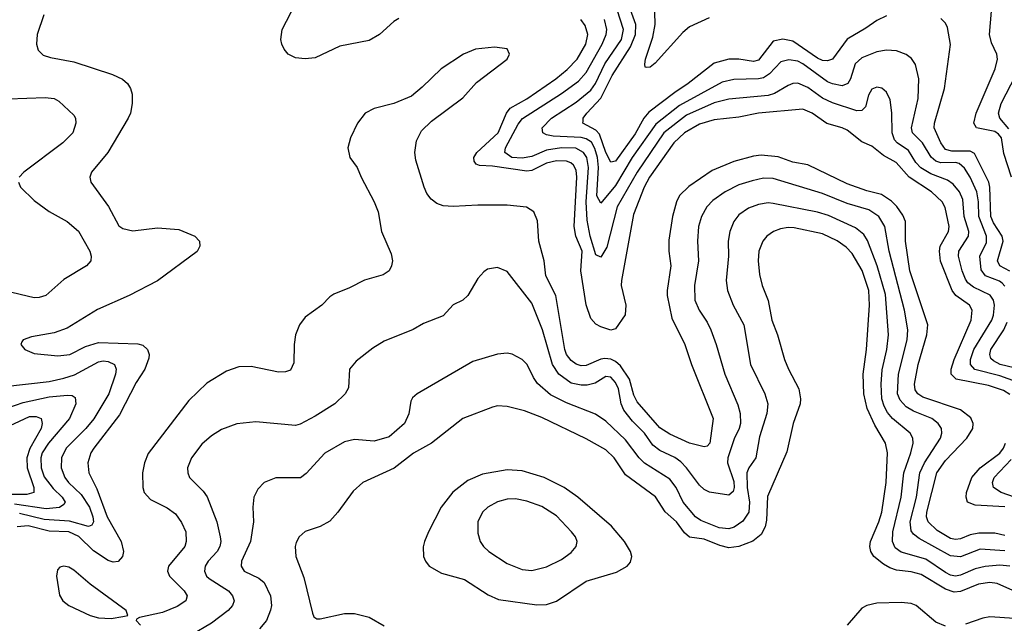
# Model space of a CAD drawing. Header units: inches. Extents: x 1308407 to 1441228, y 959628 to 1036311.
# Tile 302 of 656: x 1352671 to 1356668, y 1012078 to 1014530. Entities that reach past the tile are written whole.
import ezdxf

# ---------------------------------------------------------------- set-up
doc = ezdxf.new("R2010")
doc.units = ezdxf.units.IN
doc.header["$MEASUREMENT"] = 0
doc.layers.add('B3051', color=7, linetype='Continuous')

msp = doc.modelspace()

# ---------------------------------------------------------------- linework, layer by layer
at = {"layer": 'B3051', "color": 5}
for points, elevation in [([(1356697.5, 1013890), (1356665.8, 1013985.8), (1356656.2, 1014050), (1356645.1, 1014065.1), (1356630, 1014075.1), (1356555.4, 1014090), (1356543.8, 1014110), (1356554.4, 1014150), (1356630.9, 1014330), (1356640.6, 1014370), (1356637.5, 1014390), (1356615.5, 1014435.5), (1356608.4, 1014470), (1356621.8, 1014630)], 2680), ([(1354210, 1014534.9), (1354190, 1014522.8), (1354132.1, 1014470), (1354090, 1014445.9), (1353970, 1014422.1), (1353870, 1014375.4), (1353830, 1014370.4), (1353790, 1014374.5), (1353760.3, 1014390), (1353744.2, 1014410), (1353735.5, 1014430), (1353731.1, 1014450), (1353736.3, 1014490), (1353790, 1014594.6)], 2780), ([(1355470, 1014537.8), (1355390, 1014500.7), (1355362.3, 1014477.7), (1355250, 1014353.3), (1355230, 1014337.6), (1355215.5, 1014335.5), (1355210, 1014337.2), (1355208.5, 1014348.5), (1355211.3, 1014370), (1355240.6, 1014459.4), (1355250.2, 1014510), (1355247.3, 1014612.7)], 2680), ([(1352768.8, 1014550), (1352742, 1014470), (1352738.4, 1014430), (1352746.1, 1014406.1), (1352765.7, 1014385.7), (1352795.8, 1014375.8), (1352890, 1014358.4), (1353047.5, 1014307.5), (1353087.7, 1014287.7), (1353108.5, 1014270), (1353120.3, 1014250), (1353126.7, 1014226.7), (1353126.9, 1014190), (1353120.2, 1014150), (1353111.3, 1014130), (1353028.3, 1013990), (1352962.6, 1013910), (1352956, 1013890), (1352959.5, 1013870), (1353031.5, 1013771.5), (1353072.8, 1013692.8), (1353090, 1013681.3), (1353130, 1013672), (1353230, 1013685), (1353317.3, 1013677.3), (1353382, 1013650), (1353400.5, 1013630), (1353401.6, 1013610), (1353391.1, 1013588.9), (1353230, 1013469), (1353114.9, 1013410), (1352986.8, 1013353.2), (1352862.9, 1013277.1), (1352810, 1013257.8), (1352718.5, 1013241.4), (1352684.7, 1013230), (1352678.8, 1013221.2), (1352674.8, 1013210), (1352690.8, 1013190), (1352730, 1013173.7), (1352825.2, 1013165.2), (1352874, 1013170), (1352938.2, 1013201.8), (1352990, 1013219.1), (1353150, 1013213.1), (1353170, 1013208.4), (1353189.3, 1013190), (1353195.8, 1013170), (1353194.5, 1013154.5), (1353178.3, 1013110), (1353144.1, 1013055.9), (1353075.5, 1012924.5), (1352971.8, 1012790), (1352959.8, 1012770), (1352947.3, 1012730), (1352951.7, 1012690), (1352983.7, 1012623.7), (1353025.2, 1012510), (1353082.8, 1012410), (1353091.4, 1012370), (1353088.4, 1012350), (1353070, 1012329), (1353050, 1012326.6), (1353030, 1012333.2), (1352970, 1012372.3), (1352910.5, 1012430.5), (1352870, 1012449.4), (1352790, 1012453), (1352705.5, 1012474.5), (1352660.2, 1012470)], 2780), ([(1356670, 1013447), (1356659.2, 1013459.2), (1356648.1, 1013468.1), (1356591.9, 1013490), (1356573.6, 1013513.6), (1356568.2, 1013570), (1356595.5, 1013624.5), (1356595.2, 1013650), (1356565, 1013730), (1356562.9, 1013790), (1356556.5, 1013830), (1356529.9, 1013890), (1356506.1, 1013926.1), (1356485.4, 1013945.4), (1356469.9, 1013949.9), (1356410, 1013948), (1356390, 1013954.9), (1356371.3, 1013971.4), (1356335.8, 1014030), (1356296, 1014070), (1356290.8, 1014090), (1356318.4, 1014210), (1356321.4, 1014290), (1356308, 1014348), (1356291.7, 1014371.7), (1356270, 1014388.8), (1356230, 1014403.7), (1356190, 1014405.7), (1356150, 1014399), (1356090, 1014375.3), (1356062.7, 1014350), (1356043.6, 1014290), (1356032.4, 1014270), (1356010, 1014261.5), (1355971.1, 1014268.9), (1355950, 1014277.8), (1355849.9, 1014350), (1355830, 1014360.7), (1355793.1, 1014366.9), (1355761.4, 1014358.6), (1355715.3, 1014310), (1355690, 1014293.9), (1355670, 1014289.6), (1355570, 1014287.1), (1355523.3, 1014276.7), (1355350, 1014181), (1355253.9, 1014106.1), (1355156.9, 1013970), (1355090, 1013857), (1355030, 1013784.8), (1355014.2, 1013814.2), (1355020.1, 1013930), (1355015.9, 1013970), (1355006, 1014006), (1354991.8, 1014031.8), (1354970, 1014046.3), (1354950, 1014051.5), (1354836.7, 1014056.7), (1354810, 1014062.8), (1354794, 1014070), (1354791.9, 1014090), (1354829.2, 1014130), (1354930, 1014194.6), (1354990, 1014244), (1355009, 1014271), (1355045.8, 1014350), (1355113.8, 1014450), (1355121.8, 1014490), (1355096.4, 1014570)], 2740), ([(1356190, 1014545.6), (1356150, 1014526.9), (1356105.3, 1014494.7), (1356030, 1014450.5), (1355970.9, 1014370), (1355950, 1014362.6), (1355930, 1014364.6), (1355910, 1014373), (1355810, 1014443.1), (1355769.6, 1014450.4), (1355730, 1014442.7), (1355670, 1014364.8), (1355650, 1014359.5), (1355590, 1014369.5), (1355550, 1014369.5), (1355490, 1014353.1), (1355384.4, 1014270), (1355330, 1014234.5), (1355225.2, 1014154.8), (1355205, 1014130), (1355170, 1014066.8), (1355090, 1013955.2), (1355070, 1013950.5), (1355050, 1013990.6), (1355024.2, 1014064.2), (1355010, 1014080.6), (1354957.3, 1014110), (1354957.7, 1014117.7), (1354958.8, 1014130), (1354973.3, 1014150), (1355030, 1014210.6), (1355076.4, 1014303.6), (1355150, 1014419.5), (1355170.6, 1014470), (1355171.5, 1014510), (1355150.5, 1014570)], 2720), ([(1356690, 1013007.3), (1356664.4, 1013024.4), (1356604.4, 1013044.4), (1356472.5, 1013070), (1356452.1, 1013090), (1356451.8, 1013110), (1356464.8, 1013150), (1356533.7, 1013310), (1356538, 1013350), (1356526.6, 1013370), (1356471.6, 1013410), (1356456.3, 1013430), (1356409.4, 1013549.4), (1356404.6, 1013590), (1356407.5, 1013610), (1356442.2, 1013670), (1356444.1, 1013690), (1356427.4, 1013767.4), (1356416, 1013790), (1356372.3, 1013830), (1356281.3, 1013890), (1356229.3, 1013949.3), (1356177.6, 1013977.6), (1356130, 1014016.7), (1356090, 1014033.3), (1356030, 1014080.7), (1356010, 1014090.4), (1355947.5, 1014107.5), (1355888, 1014150), (1355850, 1014166.1), (1355670, 1014149.6), (1355590, 1014133.9), (1355490, 1014123.4), (1355430, 1014105.6), (1355369.6, 1014070), (1355326.6, 1014030), (1355227, 1013890), (1355206.3, 1013850), (1355162.1, 1013737.9), (1355113.7, 1013470), (1355113.2, 1013450), (1355131.2, 1013370), (1355128.6, 1013331.4), (1355090, 1013274), (1355070, 1013268.4), (1355030, 1013281.7), (1355010, 1013293.3), (1354990, 1013316), (1354970, 1013371.1), (1354948.8, 1013510), (1354954.2, 1013590), (1354928.5, 1013650), (1354921.8, 1013690), (1354933, 1013890), (1354930, 1013918), (1354919.1, 1013939.1), (1354908.8, 1013948.8), (1354890, 1013955.2), (1354850, 1013956.7), (1354810, 1013947.6), (1354750, 1013916.6), (1354730, 1013914), (1354590, 1013935.2), (1354537.3, 1013937.3), (1354523.3, 1013943.2), (1354515.7, 1013955.7), (1354515, 1013970), (1354527, 1013990), (1354613.1, 1014070), (1354647.4, 1014150), (1354661.4, 1014170), (1354730, 1014207.9), (1354847.3, 1014290), (1354893.1, 1014326.9), (1354934.6, 1014370), (1354968.8, 1014430), (1354977, 1014470), (1354966.7, 1014506.7), (1354948.6, 1014530)], 2780), ([(1356718.3, 1013058.3), (1356650, 1013083.3), (1356548.6, 1013108.6), (1356530.4, 1013130), (1356531, 1013150), (1356544.4, 1013190), (1356618, 1013310), (1356624.9, 1013330), (1356628.7, 1013370), (1356624.7, 1013390), (1356610.7, 1013410.7), (1356543.3, 1013443.3), (1356520.7, 1013460.7), (1356510, 1013475.7), (1356497.2, 1013510), (1356481.6, 1013570), (1356483, 1013590), (1356522.8, 1013650), (1356524.1, 1013670), (1356505, 1013730), (1356499.9, 1013799.9), (1356486.3, 1013830), (1356461.2, 1013861.2), (1356437.6, 1013877.6), (1356370, 1013903.4), (1356328.7, 1013928.7), (1356308.4, 1013950), (1356278.6, 1013998.6), (1356232.8, 1014030), (1356222.1, 1014042.1), (1356212.3, 1014070), (1356211.9, 1014151.9), (1356204.2, 1014204.3), (1356190, 1014235.4), (1356171.2, 1014251.2), (1356150, 1014255.5), (1356130, 1014247.3), (1356116.6, 1014223.4), (1356104.7, 1014175.3), (1356090, 1014160.6), (1356070, 1014159.9), (1355970, 1014192.4), (1355930, 1014211.5), (1355870, 1014254.9), (1355830, 1014271.5), (1355810, 1014270.4), (1355790, 1014262.8), (1355735.2, 1014230), (1355710, 1014222.4), (1355550, 1014207.6), (1355490, 1014192.3), (1355377.9, 1014142.1), (1355285.2, 1014070), (1355177.8, 1013910), (1355096.6, 1013770), (1355054.6, 1013605.4), (1355030, 1013564.6), (1355010, 1013574.7), (1354986.7, 1013650), (1354974.9, 1013714.9), (1354970, 1013790), (1354979.7, 1013930), (1354972.7, 1013970), (1354960.1, 1013990), (1354928, 1014008), (1354870, 1014009.7), (1354810, 1014000.2), (1354750, 1013974.7), (1354710, 1013967), (1354668.7, 1013970), (1354640.2, 1013990), (1354642.5, 1014010), (1354694.6, 1014105.4), (1354711.6, 1014128.4), (1354870.4, 1014230), (1354939.4, 1014280.6), (1354970, 1014314.7), (1355035.8, 1014430), (1355052.1, 1014470), (1355053.9, 1014490), (1355044.3, 1014530)], 2760), ([(1356690, 1013508.4), (1356649.9, 1013530), (1356640.7, 1013550), (1356663.2, 1013630), (1356659.6, 1013650), (1356624.4, 1013704.4), (1356614.1, 1013730), (1356610, 1013849.9), (1356604.7, 1013870), (1356546.8, 1013986.8), (1356530, 1013996.3), (1356455.5, 1013995.5), (1356430, 1014002.4), (1356410, 1014029.2), (1356383.4, 1014090), (1356384.6, 1014110), (1356425.9, 1014250), (1356449.1, 1014429.1), (1356438, 1014498), (1356430, 1014515.1), (1356410, 1014534.5)], 2720), ([(1356670, 1012435), (1356630, 1012444), (1356564.5, 1012444.5), (1356530, 1012437.9), (1356490, 1012421.9), (1356470, 1012418.7), (1356450, 1012422.5), (1356395.6, 1012455.6), (1356359.7, 1012490), (1356352.9, 1012510), (1356353.3, 1012530), (1356394.2, 1012690), (1356430, 1012740.1), (1356516.7, 1012830), (1356539.9, 1012870), (1356541.6, 1012890), (1356532.1, 1012912.1), (1356490, 1012945.8), (1356337.3, 1012997.3), (1356316.7, 1013010), (1356306.8, 1013026.8), (1356304.2, 1013050), (1356318, 1013130), (1356353.5, 1013250), (1356357.1, 1013290), (1356285, 1013510), (1356267, 1013630), (1356266.8, 1013710), (1356255.7, 1013735.7), (1356231.2, 1013771.2), (1356210, 1013792.5), (1356170, 1013819.7), (1356110, 1013834.4), (1356030, 1013863.7), (1355870, 1013940.7), (1355810, 1013951.3), (1355750, 1013973.3), (1355681, 1013979), (1355650, 1013975), (1355570, 1013953.9), (1355482.7, 1013917.3), (1355387.6, 1013852.4), (1355350, 1013816.2), (1355337.5, 1013790), (1355321.6, 1013730), (1355305.5, 1013634.5), (1355305.5, 1013590), (1355314.5, 1013530), (1355298.9, 1013430), (1355299.6, 1013410), (1355317.8, 1013317.8), (1355370.8, 1013210), (1355397.6, 1013130), (1355486.1, 1012910), (1355472.6, 1012810), (1355462.4, 1012797.6), (1355450, 1012794.6), (1355390, 1012810.5), (1355310, 1012846.3), (1355270, 1012872.5), (1355177.3, 1012977.3), (1355164.4, 1013004.4), (1355146.7, 1013070), (1355110, 1013124.1), (1355090, 1013142), (1355070, 1013151.2), (1355046.8, 1013153.2), (1355029.4, 1013150.6), (1354970, 1013125), (1354950, 1013124), (1354930, 1013130.4), (1354910, 1013145), (1354890.7, 1013170), (1354883.5, 1013190), (1354846.9, 1013410), (1354806.7, 1013490), (1354799.7, 1013550), (1354778.7, 1013630), (1354772.9, 1013712.9), (1354757.6, 1013750), (1354727.8, 1013767.8), (1354650, 1013777), (1354530, 1013776.8), (1354430, 1013770.6), (1354390, 1013773.8), (1354363.6, 1013783.6), (1354340.8, 1013800.8), (1354323.9, 1013823.9), (1354313.1, 1013850), (1354279.3, 1013959.3), (1354274.8, 1013990), (1354282.2, 1014037.8), (1354301.8, 1014078.2), (1354342, 1014118), (1354470, 1014211.8), (1354525.4, 1014274.6), (1354649.6, 1014370), (1354659.6, 1014390), (1354650, 1014411.1), (1354598.2, 1014418.2), (1354521, 1014410), (1354473, 1014390), (1354381.6, 1014330), (1354304.9, 1014255.1), (1354260.7, 1014219.3), (1354190, 1014189.6), (1354110, 1014169.6), (1354073.4, 1014150), (1354041.6, 1014110), (1354013.4, 1014050), (1354002.8, 1014010), (1354010.7, 1013970.7), (1354041, 1013930), (1354057.3, 1013890), (1354110.2, 1013790.2), (1354126, 1013750), (1354139.5, 1013670), (1354178.7, 1013578.7), (1354183.7, 1013550), (1354180.4, 1013530), (1354170.4, 1013510), (1354146.7, 1013493.3), (1354070, 1013472), (1354010, 1013440.4), (1353945.4, 1013414.6), (1353930, 1013404.5), (1353897.1, 1013370), (1353830, 1013321.3), (1353806.7, 1013290), (1353790.2, 1013250), (1353784.5, 1013210), (1353783.7, 1013136.3), (1353770, 1013106.3), (1353750, 1013099.1), (1353721.5, 1013098.5), (1353610, 1013120.9), (1353559.9, 1013120.1), (1353510, 1013102.7), (1353430, 1013053.3), (1353357, 1012983), (1353192.2, 1012767.8), (1353177, 1012730), (1353169.5, 1012690), (1353170.1, 1012630.1), (1353176.6, 1012610), (1353201.6, 1012581.6), (1353270, 1012546.7), (1353302.5, 1012522.4), (1353328.2, 1012488.2), (1353344.8, 1012450), (1353347.1, 1012410), (1353341.1, 1012390), (1353275.3, 1012310), (1353270.2, 1012290), (1353278.6, 1012270), (1353337.8, 1012210), (1353350.2, 1012190), (1353344.9, 1012170), (1353310, 1012146), (1353250, 1012121.6), (1353157.6, 1012102.4), (1353144.9, 1012095.1), (1353143.8, 1012090), (1353161.7, 1012070)], 2820), ([(1356687.1, 1014087.1), (1356650.4, 1014130), (1356644.9, 1014150), (1356655.9, 1014190), (1356715.1, 1014304.9)], 2660), ([(1352550, 1014205.6), (1352774.1, 1014214.1), (1352810, 1014210.2), (1352830, 1014198.4), (1352890, 1014142), (1352897, 1014130), (1352898.9, 1014110), (1352886.3, 1014070), (1352845.2, 1014030), (1352687.2, 1013910), (1352668.7, 1013890)], 2760), ([(1352665.3, 1013870), (1352674.3, 1013850), (1352730, 1013795.2), (1352790, 1013751.2), (1352863.1, 1013710), (1352910, 1013671.5), (1352954.9, 1013590), (1352961.1, 1013570), (1352959.3, 1013550), (1352942, 1013530), (1352850, 1013474.3), (1352776.4, 1013410), (1352750, 1013400.8), (1352730, 1013400.3), (1352610, 1013428.7)], 2760), ([(1356670, 1012372.3), (1356570, 1012379), (1356490, 1012348.8), (1356450, 1012352), (1356322.2, 1012422.2), (1356299.7, 1012439.7), (1356290, 1012454), (1356286.2, 1012490), (1356311.1, 1012590), (1356325.3, 1012690), (1356344.4, 1012730), (1356409.3, 1012830), (1356414.4, 1012850), (1356412.7, 1012870), (1356399.4, 1012890), (1356373.3, 1012910), (1356299.7, 1012939.7), (1356270, 1012957.5), (1356244.7, 1012984.7), (1356234.7, 1013010), (1356238.7, 1013090), (1356273.2, 1013230), (1356276.6, 1013270), (1356263.1, 1013350), (1356200.8, 1013590), (1356183.2, 1013690), (1356158.4, 1013730), (1356117.8, 1013757.8), (1356030, 1013782.6), (1355930, 1013823.4), (1355730, 1013885.3), (1355690, 1013885.8), (1355644.1, 1013875.9), (1355590, 1013858.6), (1355535.4, 1013830), (1355484.5, 1013795.5), (1355459.8, 1013770), (1355438.3, 1013730), (1355427.1, 1013690), (1355422.2, 1013630), (1355426.4, 1013550), (1355410.1, 1013449.9), (1355412.2, 1013390), (1355428.7, 1013350), (1355461.4, 1013301.4), (1355476.3, 1013270), (1355498.4, 1013210), (1355532.9, 1013090), (1355585.7, 1012965.7), (1355596.1, 1012930), (1355596.6, 1012890), (1355591.6, 1012870), (1355571.9, 1012828.1), (1355545.1, 1012750), (1355544.8, 1012730), (1355570, 1012653.8), (1355571.6, 1012630), (1355567, 1012613), (1355550, 1012598.5), (1355470.7, 1012610.7), (1355450, 1012622), (1355430, 1012639.8), (1355378.2, 1012710), (1355354.3, 1012734.3), (1355330, 1012751.6), (1355270, 1012779.7), (1355241.4, 1012801.4), (1355207.5, 1012850), (1355159, 1012899), (1355123.2, 1012943.2), (1355112.3, 1012970), (1355102, 1013030), (1355090, 1013056.5), (1355070, 1013077.3), (1355050, 1013080.3), (1355006.9, 1013053.1), (1354974.7, 1013045.3), (1354950, 1013044.8), (1354910, 1013054), (1354859.3, 1013090), (1354833.3, 1013130), (1354793.2, 1013270), (1354750, 1013379.1), (1354650, 1013507), (1354610, 1013523.6), (1354570, 1013517), (1354554.7, 1013505.3), (1354530, 1013479.3), (1354490, 1013409.6), (1354470, 1013391.3), (1354430, 1013371.2), (1354390, 1013327.6), (1354310, 1013296), (1354268.5, 1013271.5), (1354150, 1013223.5), (1354104.2, 1013195.8), (1354037, 1013143), (1354010.3, 1013110), (1354005.2, 1013034.7), (1353992.2, 1013010), (1353950.3, 1012970), (1353870, 1012919.8), (1353810, 1012887.1), (1353790, 1012881.2), (1353630, 1012896.8), (1353552.3, 1012887.7), (1353490, 1012864.8), (1353450, 1012839.1), (1353410, 1012805.4), (1353367.9, 1012750), (1353351.6, 1012710), (1353352.7, 1012690), (1353359.6, 1012670), (1353415.3, 1012615.3), (1353431.3, 1012591.3), (1353471.6, 1012490), (1353484.6, 1012430), (1353487.2, 1012410), (1353483.3, 1012390), (1353472.4, 1012370), (1353435.9, 1012330), (1353423.9, 1012310), (1353420.9, 1012290), (1353428.7, 1012270), (1353439.8, 1012259.8), (1353519, 1012210), (1353534.7, 1012190), (1353540.7, 1012170), (1353535, 1012150), (1353516.5, 1012130), (1353450, 1012078.7), (1353366.7, 1012030)], 2840), ([(1356690, 1012310.3), (1356650, 1012314.1), (1356590, 1012309.2), (1356550, 1012299), (1356490, 1012273.1), (1356470, 1012270.3), (1356450, 1012274.4), (1356430, 1012284.9), (1356350, 1012338.8), (1356250, 1012367.3), (1356225.3, 1012385.3), (1356214.2, 1012410), (1356216.2, 1012450), (1356249.9, 1012589.9), (1356260.1, 1012690), (1356289, 1012770), (1356298.1, 1012810), (1356296.2, 1012830), (1356286.4, 1012850), (1356214.2, 1012910), (1356193.9, 1012933.9), (1356180.1, 1012960.1), (1356171.2, 1012990), (1356168.2, 1013050), (1356171.8, 1013108.2), (1356191.5, 1013190), (1356198.5, 1013250), (1356186.2, 1013413.8), (1356151.6, 1013530), (1356113, 1013633), (1356097.5, 1013657.5), (1356064.1, 1013684.1), (1355954, 1013734), (1355910, 1013748.4), (1355730, 1013783.6), (1355710, 1013785.3), (1355670, 1013779.3), (1355630, 1013764.9), (1355590, 1013737.1), (1355569.4, 1013710), (1355553.6, 1013670), (1355546.8, 1013630), (1355548.9, 1013570), (1355538.4, 1013470), (1355543.7, 1013430), (1355568, 1013370), (1355610.8, 1013290), (1355637.6, 1013130), (1355695.5, 1013010), (1355707.7, 1012970), (1355704.6, 1012930), (1355674.9, 1012834.9), (1355659.3, 1012750), (1355630.7, 1012710), (1355623.3, 1012690), (1355624.7, 1012630), (1355633.5, 1012570), (1355630.4, 1012530), (1355607, 1012493), (1355572, 1012468), (1355550, 1012462.3), (1355510, 1012466.6), (1355436.1, 1012496.1), (1355414.7, 1012510), (1355363.7, 1012570), (1355336.3, 1012630), (1355310, 1012663.8), (1355208, 1012728), (1355185.8, 1012750), (1355130, 1012823.6), (1355050, 1012899.4), (1355008, 1012928), (1354890, 1012973.4), (1354825.5, 1013005.5), (1354772.8, 1013052.8), (1354756.4, 1013076.4), (1354730.6, 1013130), (1354710.9, 1013150), (1354670, 1013171.1), (1354650, 1013175.4), (1354610, 1013171.2), (1354510, 1013142.2), (1354283.8, 1013010), (1354265.9, 1012994.1), (1354259.2, 1012980.8), (1354250.9, 1012929.1), (1354233.6, 1012890), (1354170, 1012835.4), (1354110, 1012817.8), (1354030, 1012824.6), (1353990, 1012815.3), (1353910.1, 1012769.9), (1353834, 1012686), (1353811, 1012669), (1353711.2, 1012668.8), (1353663.8, 1012650), (1353637, 1012623), (1353621.5, 1012590), (1353617.2, 1012550), (1353619.8, 1012490), (1353608.1, 1012410), (1353571.1, 1012330), (1353569.3, 1012310), (1353582, 1012290), (1353641.8, 1012261.8), (1353663.5, 1012243.5), (1353688.7, 1012190), (1353692.3, 1012150), (1353688.3, 1012131.7), (1353672, 1012090), (1353644.6, 1012055.4)], 2860), ([(1356763.9, 1012183.9), (1356639.4, 1012239.4), (1356610, 1012244), (1356563.5, 1012236.5), (1356490, 1012206.8), (1356464.4, 1012204.4), (1356430, 1012216.3), (1356330, 1012276.2), (1356290, 1012287.5), (1356230, 1012294), (1356203.3, 1012303.3), (1356177.8, 1012317.8), (1356139, 1012350), (1356126.3, 1012370), (1356122.8, 1012390), (1356125.3, 1012410), (1356159.3, 1012490), (1356170.3, 1012530), (1356188.4, 1012650), (1356194.5, 1012770), (1356185.2, 1012810), (1356142.6, 1012882.6), (1356111.5, 1012950), (1356097.5, 1013010), (1356095.8, 1013090), (1356108.5, 1013190), (1356121, 1013370), (1356118.5, 1013430), (1356091.4, 1013511.4), (1356050, 1013580.5), (1356025.7, 1013605.7), (1355990, 1013631.9), (1355930, 1013660.6), (1355815.2, 1013684.8), (1355790, 1013686), (1355759.2, 1013680.8), (1355730.5, 1013669.5), (1355704.1, 1013650), (1355687.9, 1013630), (1355672, 1013590), (1355669, 1013550), (1355674.6, 1013494.6), (1355685.5, 1013450), (1355709.5, 1013389.5), (1355724.3, 1013310), (1355747.9, 1013250), (1355775.8, 1013150), (1355791.8, 1013110), (1355834, 1013030), (1355840.9, 1012990), (1355839.8, 1012970), (1355811.5, 1012890), (1355785, 1012775), (1355706.4, 1012593.6), (1355702.6, 1012497.4), (1355697.2, 1012470), (1355680.5, 1012439.5), (1355647.7, 1012412.3), (1355590.1, 1012389.9), (1355550, 1012385.2), (1355513.7, 1012393.7), (1355450, 1012420.3), (1355390, 1012428.7), (1355370, 1012445.6), (1355336.6, 1012490), (1355291.4, 1012531.4), (1355251.5, 1012591.5), (1355130, 1012681.5), (1355083.8, 1012750), (1355050, 1012782.5), (1354970, 1012827.7), (1354790, 1012914.7), (1354720.7, 1012940.7), (1354650, 1012959.1), (1354610, 1012961.1), (1354590, 1012956.2), (1354470.1, 1012909.9), (1354342.3, 1012810), (1354270, 1012769.3), (1354191.3, 1012708.7), (1354064.2, 1012650), (1354025, 1012615), (1353962.8, 1012530), (1353930, 1012493.3), (1353890, 1012470.8), (1353829.3, 1012450.7), (1353805.3, 1012430), (1353793.4, 1012406.6), (1353789.1, 1012390), (1353791.3, 1012350), (1353823.8, 1012263.8), (1353858.9, 1012118.9), (1353865.1, 1012105.1), (1353876.7, 1012096.7), (1353890, 1012095.8), (1353990, 1012118.6), (1354030, 1012118), (1354090, 1012102.7), (1354150, 1012067.5)], 2880), ([(1356770, 1013100.7), (1356651.3, 1013130), (1356624, 1013144), (1356614.1, 1013154.1), (1356609.5, 1013170), (1356614.1, 1013190), (1356666.9, 1013270), (1356679.3, 1013300.7)], 2740), ([(1352610, 1013039.8), (1352790, 1013060.6), (1352850, 1013073.9), (1352892.6, 1013087.4), (1352990, 1013140.8), (1353010, 1013144.7), (1353030, 1013142.2), (1353055, 1013130), (1353062.1, 1013110), (1353059, 1013090), (1353032.5, 1013010), (1352971.4, 1012908.6), (1352939.1, 1012870), (1352858.7, 1012790), (1352840.1, 1012750), (1352839.4, 1012710), (1352854, 1012670), (1352868.7, 1012650), (1352920.8, 1012600.8), (1352953.5, 1012550), (1352967.9, 1012510), (1352970.1, 1012489.9), (1352963, 1012477), (1352950, 1012471), (1352872.9, 1012492.9), (1352770, 1012499.8), (1352670, 1012523.9)], 2760), ([(1352590, 1012942.2), (1352685, 1012975), (1352790, 1012997.9), (1352865.3, 1013005.3), (1352883.4, 1013003.4), (1352895.6, 1012995.6), (1352898.7, 1012970), (1352873.4, 1012910), (1352786.9, 1012810), (1352761.7, 1012770), (1352755.9, 1012750), (1352757.2, 1012710), (1352770, 1012673.6), (1352805.9, 1012625.9), (1352843.1, 1012590), (1352854.8, 1012570), (1352850, 1012560.4), (1352831.9, 1012548.1), (1352777.4, 1012542.6), (1352650, 1012562.1)], 2740), ([(1352590, 1012863), (1352710, 1012917.5), (1352738, 1012918), (1352757.4, 1012910), (1352762.1, 1012890), (1352757.1, 1012870), (1352711.8, 1012788.2), (1352699.1, 1012750), (1352701.2, 1012710), (1352728.3, 1012630), (1352727.6, 1012610), (1352699, 1012601), (1352610, 1012601.6)], 2720), ([(1356670, 1012550.7), (1356550, 1012558.2), (1356518.7, 1012570), (1356512.9, 1012590), (1356515.1, 1012610), (1356536.9, 1012670), (1356569.5, 1012710), (1356650, 1012769), (1356665.1, 1012790), (1356673.5, 1012810)], 2780), ([(1356710, 1012590.6), (1356655, 1012610), (1356624.1, 1012630), (1356619.9, 1012650), (1356627.3, 1012670), (1356696.2, 1012743.8)], 2760), ([(1356430, 1012066.6), (1356390, 1012083.5), (1356310, 1012149.9), (1356290, 1012159.1), (1356250, 1012163.3), (1356150, 1012159.7), (1356110, 1012151.2), (1356090, 1012139.8), (1356030, 1012070.9)], 2920), ([(1356810, 1012091.2), (1356610, 1012105.1), (1356580.5, 1012099.5), (1356510, 1012074.2)], 2920)]:
    msp.add_lwpolyline(points, dxfattribs=dict(at, elevation=elevation))
for points, elevation in [([(1354650, 1012701.1), (1354550, 1012684), (1354490, 1012657.8), (1354428.6, 1012611.4), (1354382.3, 1012550), (1354330.2, 1012450), (1354314.4, 1012410), (1354309, 1012389), (1354310.2, 1012350), (1354318.3, 1012330), (1354333.4, 1012310), (1354382.5, 1012282.5), (1354476, 1012256), (1354573.2, 1012193.2), (1354614.8, 1012174.8), (1354770, 1012153), (1354810, 1012155.1), (1354850, 1012167.8), (1354970, 1012248.8), (1355094.3, 1012285.7), (1355136.9, 1012310), (1355150, 1012326), (1355155.3, 1012350), (1355150.8, 1012370), (1355126.5, 1012410), (1355073, 1012473), (1354936.5, 1012590), (1354881.8, 1012630), (1354800.4, 1012670), (1354710, 1012696.9)], 2920), ([(1354683.5, 1012583.5), (1354650, 1012582.4), (1354610, 1012571.4), (1354571.8, 1012550), (1354549.1, 1012530), (1354530.2, 1012490), (1354530, 1012444.7), (1354540.8, 1012410), (1354554.3, 1012390), (1354576, 1012370), (1354650, 1012321.1), (1354710, 1012296.6), (1354750, 1012293.1), (1354810, 1012307.2), (1354870, 1012337.4), (1354910, 1012366.4), (1354929.8, 1012390), (1354934, 1012410), (1354926.6, 1012430), (1354910.8, 1012450), (1354850, 1012514.6), (1354790, 1012553.2), (1354730, 1012574.1)], 2940), ([(1352850, 1012310.4), (1352834, 1012306), (1352824.1, 1012295.9), (1352819.4, 1012270), (1352832.5, 1012192.5), (1352845.6, 1012170), (1352870, 1012150.2), (1352956.5, 1012110), (1352990, 1012099.8), (1353042.6, 1012097.4), (1353090, 1012105.6), (1353109.2, 1012110), (1353103.5, 1012130), (1352957.2, 1012237.2), (1352890, 1012293.9), (1352870, 1012305.6)], 2820)]:
    msp.add_lwpolyline(points, close=True, dxfattribs=dict(at, elevation=elevation))

doc.saveas('drawing.dxf')
